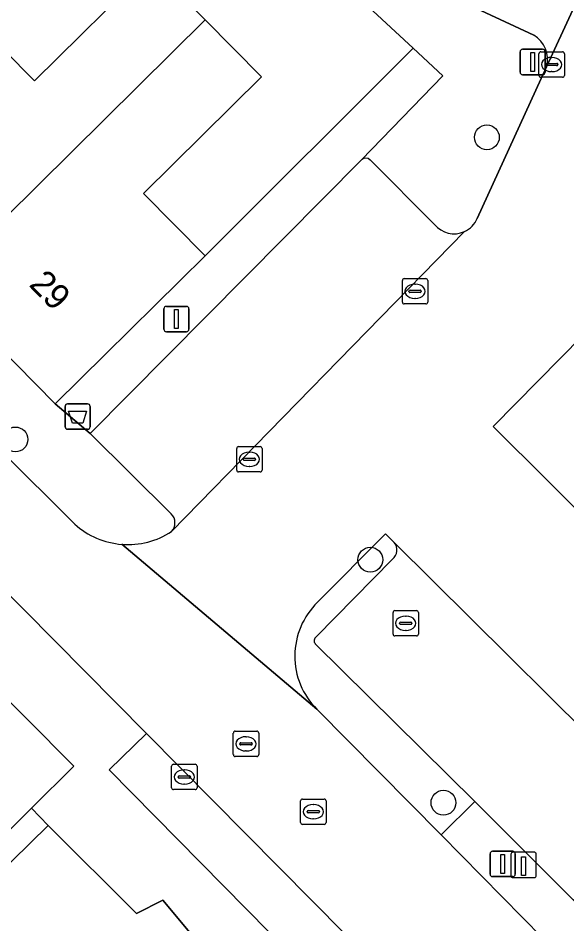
# Model space of a CAD drawing. Extents: x 160102 to 160934, y 382045 to 382923.
# Drawn here: x 160811.62 to 160833.24, y 382684.69 to 382720.36 of the extents above; entities that cross this region are included whole.
import ezdxf

# ---------------------------------------------------------------- set-up
doc = ezdxf.new("R2010")
doc.units = 0
for name, color, linetype in [('IMGEO_Afvalbak', 7, 'Continuous'), ('IMGEO_Boom', 7, 'Continuous'), ('IMGEO_Erf', 7, 'Continuous'), ('IMGEO_Groenvoorziening', 7, 'Continuous'), ('IMGEO_Haag', 7, 'Continuous'), ('IMGEO_Kolk', 7, 'Continuous'), ('IMGEO_Laadpaal', 7, 'Continuous'), ('IMGEO_Lichtmast', 7, 'Continuous'), ('IMGEO_Pand', 7, 'Continuous'), ('IMGEO_Pand_nummerreeks', 7, 'Continuous'), ('IMGEO_Parkeervlak_open', 7, 'Continuous'), ('IMGEO_Rijbaan_lokaal_open', 7, 'Continuous'), ('IMGEO_Rioolput', 7, 'Continuous'), ('IMGEO_Voetpad_open', 7, 'Continuous')]:
    doc.layers.add(name, color=color, linetype=linetype)

msp = doc.modelspace()

# ---------------------------------------------------------------- linework, layer by layer
at = {"layer": 'IMGEO_Afvalbak'}
for p, q in [((160813.568, 382705.171), (160814.358, 382705.171)), ((160814.358, 382705.171), (160813.568, 382705.171)), ((160813.468, 382704.271), (160813.468, 382705.071)), ((160813.468, 382705.071), (160813.468, 382704.271)), ((160814.458, 382705.071), (160814.458, 382704.271)), ((160814.458, 382704.271), (160814.458, 382705.071)), ((160814.358, 382704.171), (160813.568, 382704.171)), ((160813.568, 382704.171), (160814.358, 382704.171))]:
    msp.add_line(p, q, dxfattribs=at)
msp.add_lwpolyline([(160813.611, 382704.885), (160814.315, 382704.885), (160814.166, 382704.415), (160813.76, 382704.415), (160813.611, 382704.885)], dxfattribs=at)
for centre, start, end in [((160813.568, 382705.071), 90, 180), ((160813.568, 382705.071), 90, 180), ((160814.358, 382705.071), 0, 90), ((160814.358, 382705.071), 360, 90), ((160813.568, 382704.271), 180, 270), ((160813.568, 382704.271), 180, 270), ((160814.358, 382704.271), 270, 0), ((160814.358, 382704.271), 270, 0)]:
    msp.add_arc(centre, 0.1, start, end, dxfattribs=at)
at = {"layer": 'IMGEO_Boom'}
for centre in [(160830.089, 382715.667), (160811.514, 382703.768), (160825.497, 382699.031), (160828.379, 382689.46)]:
    msp.add_circle(centre, 0.489, dxfattribs=at)
at = {"layer": 'IMGEO_Erf'}
for points in [[(160809.852, 382720.326), (160812.259, 382717.887), (160816.872, 382722.442), (160817.699, 382721.603), (160818.996, 382720.289), (160821.211, 382718.045), (160816.563, 382713.457), (160818.986, 382711.001), (160827.188, 382719.173), (160814.653, 382730.787), (160812.95, 382736.12), (160811.706, 382737.281), (160813.607, 382739.317), (160816.616, 382742.955), (160817.114, 382743.558), (160815.224, 382745.136), (160819.155, 382749.846), (160821.045, 382748.268), (160821.208, 382748.464), (160819.419, 382750.018), (160823.532, 382754.755), (160816.684, 382760.369)], [(160809.229, 382685.072), (160812.805, 382688.565), (160812.145, 382689.243), (160810.27, 382687.376)]]:
    msp.add_lwpolyline(points, dxfattribs=at)
at = {"layer": 'IMGEO_Groenvoorziening'}
msp.add_lwpolyline([(160825.154, 382714.785), (160828.355, 382718.092), (160827.188, 382719.173), (160818.986, 382711.001), (160813.078, 382705.17), (160814.462, 382704.005)], close=True, dxfattribs=at)
for points in [[(160826.431, 382699.712), (160826.089, 382700.053), (160823.418, 382697.355)], [(160823.368, 382695.99), (160826.374, 382699.055)], [(160823.394, 382693.141), (160828.283, 382688.201), (160829.618, 382689.503), (160823.328, 382695.721)]]:
    msp.add_lwpolyline(points, dxfattribs=at)
for centre, radius, start, end in [((160826.098, 382699.41), 0.449, 307.8456, 42.2375), ((160825.468, 382695.236), 2.948, 134.0599, 225.2875), ((160823.45, 382695.84), 0.17, 118.6281, 224.4562)]:
    msp.add_arc(centre, radius, start, end, dxfattribs=at)
at = {"layer": 'IMGEO_Haag'}
for points in [[(160826.431, 382699.712), (160826.089, 382700.053), (160823.418, 382697.355)], [(160823.368, 382695.99), (160826.374, 382699.055)], [(160823.394, 382693.141), (160828.283, 382688.201), (160829.618, 382689.503), (160823.328, 382695.721)]]:
    msp.add_lwpolyline(points, dxfattribs=at)
for centre, radius, start, end in [((160826.098, 382699.41), 0.449, 307.8456, 42.2375), ((160825.468, 382695.236), 2.948, 134.0599, 225.2875), ((160823.45, 382695.84), 0.17, 118.6281, 224.4562)]:
    msp.add_arc(centre, radius, start, end, dxfattribs=at)
at = {"layer": 'IMGEO_Kolk'}
for p, q in [((160832.216, 382719.034), (160833.068, 382719.034)), ((160832.141, 382718.108), (160832.141, 382718.96)), ((160832.629, 382718.814), (160832.654, 382718.814)), ((160833.142, 382718.96), (160833.142, 382718.108)), ((160832.4, 382718.528), (160832.4, 382718.54)), ((160832.838, 382718.491), (160832.44, 382718.491)), ((160832.443, 382718.577), (160832.841, 382718.577)), ((160832.884, 382718.54), (160832.884, 382718.528)), ((160833.068, 382718.034), (160832.216, 382718.034)), ((160832.652, 382718.254), (160832.627, 382718.254)), ((160826.835, 382710.103), (160827.687, 382710.103)), ((160826.76, 382709.177), (160826.76, 382710.029)), ((160827.248, 382709.883), (160827.273, 382709.883)), ((160827.761, 382710.029), (160827.761, 382709.177)), ((160827.019, 382709.597), (160827.019, 382709.609)), ((160827.457, 382709.56), (160827.059, 382709.56)), ((160827.062, 382709.646), (160827.46, 382709.646)), ((160827.503, 382709.609), (160827.503, 382709.597)), ((160827.687, 382709.103), (160826.835, 382709.103)), ((160827.271, 382709.323), (160827.246, 382709.323)), ((160820.233, 382702.561), (160820.233, 382703.413)), ((160820.308, 382703.487), (160821.16, 382703.487)), ((160821.234, 382703.413), (160821.234, 382702.561)), ((160820.492, 382702.981), (160820.492, 382702.993)), ((160820.535, 382703.03), (160820.933, 382703.03)), ((160820.721, 382703.267), (160820.746, 382703.267)), ((160820.976, 382702.993), (160820.976, 382702.981)), ((160820.93, 382702.944), (160820.532, 382702.944)), ((160820.744, 382702.707), (160820.719, 382702.707)), ((160821.16, 382702.487), (160820.308, 382702.487)), ((160817.668, 382690.049), (160817.668, 382690.901)), ((160817.743, 382690.975), (160818.595, 382690.975)), ((160818.669, 382690.901), (160818.669, 382690.049)), ((160817.927, 382690.469), (160817.927, 382690.481)), ((160817.97, 382690.518), (160818.368, 382690.518)), ((160818.156, 382690.755), (160818.181, 382690.755)), ((160818.411, 382690.481), (160818.411, 382690.469)), ((160818.365, 382690.432), (160817.967, 382690.432)), ((160818.179, 382690.195), (160818.154, 382690.195)), ((160818.595, 382689.975), (160817.743, 382689.975))]:
    msp.add_line(p, q, dxfattribs=at)
for points in [[(160832.216, 382719.034), (160833.068, 382719.034)], [(160832.141, 382718.108), (160832.141, 382718.96)], [(160833.142, 382718.96), (160833.142, 382718.108)], [(160833.068, 382718.034), (160832.216, 382718.034)], [(160826.835, 382710.103), (160827.687, 382710.103)], [(160826.76, 382709.177), (160826.76, 382710.029)], [(160827.761, 382710.029), (160827.761, 382709.177)], [(160827.687, 382709.103), (160826.835, 382709.103)], [(160820.233, 382702.561), (160820.233, 382703.413)], [(160820.308, 382703.487), (160821.16, 382703.487)], [(160821.234, 382703.413), (160821.234, 382702.561)], [(160821.16, 382702.487), (160820.308, 382702.487)], [(160817.668, 382690.049), (160817.668, 382690.901)], [(160817.743, 382690.975), (160818.595, 382690.975)], [(160818.669, 382690.901), (160818.669, 382690.049)], [(160818.595, 382689.975), (160817.743, 382689.975)]]:
    msp.add_lwpolyline(points, dxfattribs=at)
for centre, radius, start, end in [((160832.218, 382718.958), 0.0765, 91.552, 178.448), ((160832.218, 382718.958), 0.0765, 91.552, 178.448), ((160833.066, 382718.958), 0.0765, 1.552, 88.448), ((160833.066, 382718.958), 0.0765, 1.552, 88.448), ((160832.44, 382718.537), 0.0403, 85.8775, 175.7526), ((160832.437, 382718.527), 0.0366, 178.938, 274.7102), ((160832.841, 382718.534), 0.043, 264.8664, 352.4533), ((160832.845, 382718.539), 0.0386, 1.7309, 96.639), ((160832.218, 382718.11), 0.0765, 181.552, 268.448), ((160832.218, 382718.11), 0.0765, 181.552, 268.448), ((160833.066, 382718.11), 0.0765, 271.552, 358.448), ((160833.066, 382718.11), 0.0765, 271.552, 358.448), ((160826.837, 382710.027), 0.0765, 91.552, 178.448), ((160826.837, 382710.027), 0.0765, 91.552, 178.448), ((160827.685, 382710.027), 0.0765, 1.552, 88.448), ((160827.685, 382710.027), 0.0765, 1.552, 88.448), ((160827.059, 382709.606), 0.0403, 85.8775, 175.7526), ((160827.056, 382709.596), 0.0366, 178.938, 274.7102), ((160827.46, 382709.603), 0.043, 264.8664, 352.4533), ((160827.464, 382709.608), 0.0386, 1.7309, 96.639), ((160826.837, 382709.179), 0.0765, 181.552, 268.448), ((160826.837, 382709.179), 0.0765, 181.552, 268.448), ((160827.685, 382709.179), 0.0765, 271.552, 358.448), ((160827.685, 382709.179), 0.0765, 271.552, 358.448), ((160820.31, 382703.411), 0.0765, 91.552, 178.448), ((160820.31, 382703.411), 0.0765, 91.552, 178.448), ((160821.158, 382703.411), 0.0765, 1.552, 88.448), ((160821.158, 382703.411), 0.0765, 1.552, 88.448), ((160820.532, 382702.99), 0.0403, 85.8775, 175.7526), ((160820.529, 382702.98), 0.0366, 178.938, 274.7102), ((160820.933, 382702.987), 0.043, 264.8664, 352.4533), ((160820.937, 382702.992), 0.0386, 1.7309, 96.639), ((160820.31, 382702.563), 0.0765, 181.552, 268.448), ((160820.31, 382702.563), 0.0765, 181.552, 268.448), ((160821.158, 382702.563), 0.0765, 271.552, 358.448), ((160821.158, 382702.563), 0.0765, 271.552, 358.448), ((160817.745, 382690.899), 0.0765, 91.552, 178.448), ((160817.745, 382690.899), 0.0765, 91.552, 178.448), ((160818.593, 382690.899), 0.0765, 1.552, 88.448), ((160818.593, 382690.899), 0.0765, 1.552, 88.448), ((160817.967, 382690.478), 0.0403, 85.8775, 175.7526), ((160817.964, 382690.468), 0.0366, 178.938, 274.7102), ((160818.368, 382690.475), 0.043, 264.8664, 352.4533), ((160818.372, 382690.48), 0.0386, 1.7309, 96.639), ((160817.745, 382690.051), 0.0765, 181.552, 268.448), ((160817.745, 382690.051), 0.0765, 181.552, 268.448), ((160818.593, 382690.051), 0.0765, 271.552, 358.448), ((160818.593, 382690.051), 0.0765, 271.552, 358.448)]:
    msp.add_arc(centre, radius, start, end, dxfattribs=at)
for centre, major_axis, ratio, start_param, end_param in [((160832.628, 382718.534), (-0.387, 0.002), 0.722429, 4.712389, 7.853982), ((160832.653, 382718.534), (-0.39, 0.002), 0.717154, 1.570796, 4.712389), ((160827.247, 382709.603), (-0.387, 0.002), 0.722429, 4.712389, 7.853982), ((160827.272, 382709.603), (-0.39, 0.002), 0.717154, 1.570796, 4.712389), ((160820.72, 382702.987), (-0.387, 0.002), 0.722429, 4.712389, 7.853982), ((160820.745, 382702.987), (-0.39, 0.002), 0.717154, 1.570796, 4.712389), ((160818.155, 382690.475), (-0.387, 0.002), 0.722429, 4.712389, 7.853982), ((160818.18, 382690.475), (-0.39, 0.002), 0.717154, 1.570796, 4.712389)]:
    msp.add_ellipse(centre, major_axis=major_axis, ratio=ratio, start_param=start_param, end_param=end_param, dxfattribs=at)
at = {"layer": 'IMGEO_Laadpaal'}
for p, q in [((160831.037, 382687.428), (160831.037, 382686.587)), ((160831.037, 382687.428), (160831.037, 382686.587)), ((160831.953, 382687.512), (160831.112, 382687.512)), ((160831.953, 382687.512), (160831.112, 382687.512)), ((160832.037, 382686.596), (160832.037, 382687.437)), ((160832.037, 382686.596), (160832.037, 382687.437)), ((160831.121, 382686.512), (160831.962, 382686.512)), ((160831.121, 382686.512), (160831.962, 382686.512))]:
    msp.add_line(p, q, dxfattribs=at)
msp.add_lwpolyline([(160831.452, 382687.325), (160831.612, 382687.325), (160831.612, 382686.592), (160831.452, 382686.592), (160831.452, 382687.325)], dxfattribs=at)
for centre, start, end in [((160831.115, 382687.434), 92.4484, 184.2845), ((160831.115, 382687.434), 92.4484, 184.2845), ((160831.959, 382687.434), 2.4484, 94.2845), ((160831.959, 382687.434), 2.4484, 94.2845), ((160831.115, 382686.59), 182.4484, 274.2845), ((160831.115, 382686.59), 182.4484, 274.2845), ((160831.959, 382686.59), 272.4484, 4.2845), ((160831.959, 382686.59), 272.4484, 4.2845)]:
    msp.add_arc(centre, 0.0779, start, end, dxfattribs=at)
at = {"layer": 'IMGEO_Lichtmast'}
for p, q in [((160831.397, 382718.233), (160831.397, 382719.033)), ((160831.397, 382719.033), (160831.397, 382718.233)), ((160831.497, 382719.133), (160832.287, 382719.133)), ((160832.287, 382719.133), (160831.497, 382719.133)), ((160832.387, 382719.033), (160832.387, 382718.233)), ((160832.387, 382718.233), (160832.387, 382719.033)), ((160832.287, 382718.133), (160831.497, 382718.133)), ((160831.497, 382718.133), (160832.287, 382718.133)), ((160817.362, 382708.11), (160817.362, 382708.91)), ((160817.362, 382708.91), (160817.362, 382708.11)), ((160817.462, 382709.01), (160818.252, 382709.01)), ((160818.252, 382709.01), (160817.462, 382709.01)), ((160818.352, 382708.91), (160818.352, 382708.11)), ((160818.352, 382708.11), (160818.352, 382708.91)), ((160818.252, 382708.01), (160817.462, 382708.01)), ((160817.462, 382708.01), (160818.252, 382708.01)), ((160830.217, 382686.648), (160830.217, 382687.448)), ((160830.217, 382687.448), (160830.217, 382686.648)), ((160830.317, 382687.548), (160831.107, 382687.548)), ((160831.107, 382687.548), (160830.317, 382687.548)), ((160831.207, 382687.448), (160831.207, 382686.648)), ((160831.207, 382686.648), (160831.207, 382687.448)), ((160831.107, 382686.548), (160830.317, 382686.548)), ((160830.317, 382686.548), (160831.107, 382686.548))]:
    msp.add_line(p, q, dxfattribs=at)
for points in [[(160831.817, 382719.008), (160831.967, 382719.008), (160831.967, 382718.258), (160831.817, 382718.258), (160831.817, 382719.008)], [(160817.782, 382708.885), (160817.932, 382708.885), (160817.932, 382708.135), (160817.782, 382708.135), (160817.782, 382708.885)], [(160830.637, 382687.423), (160830.787, 382687.423), (160830.787, 382686.673), (160830.637, 382686.673), (160830.637, 382687.423)]]:
    msp.add_lwpolyline(points, dxfattribs=at)
for centre, start, end in [((160831.497, 382719.033), 90, 180), ((160831.497, 382719.033), 90, 180), ((160832.287, 382719.033), 0, 90), ((160832.287, 382719.033), 360, 90), ((160831.497, 382718.233), 180, 270), ((160831.497, 382718.233), 180, 270), ((160832.287, 382718.233), 270, 0), ((160832.287, 382718.233), 270, 0), ((160817.462, 382708.91), 90, 180), ((160817.462, 382708.91), 90, 180), ((160818.252, 382708.91), 0, 90), ((160818.252, 382708.91), 360, 90), ((160817.462, 382708.11), 180, 270), ((160817.462, 382708.11), 180, 270), ((160818.252, 382708.11), 270, 0), ((160818.252, 382708.11), 270, 0), ((160830.317, 382687.448), 90, 180), ((160830.317, 382687.448), 90, 180), ((160831.107, 382687.448), 0, 90), ((160831.107, 382687.448), 360, 90), ((160830.317, 382686.648), 180, 270), ((160830.317, 382686.648), 180, 270), ((160831.107, 382686.648), 270, 0), ((160831.107, 382686.648), 270, 0)]:
    msp.add_arc(centre, 0.1, start, end, dxfattribs=at)
at = {"layer": 'IMGEO_Pand'}
for points in [[(160808.44, 382709.868), (160818.996, 382720.289), (160817.699, 382721.603), (160816.872, 382722.442), (160812.259, 382717.887), (160809.852, 382720.326), (160803.907, 382714.46)], [(160813.078, 382705.17), (160818.986, 382711.001), (160816.563, 382713.457), (160821.211, 382718.045), (160818.996, 382720.289), (160808.44, 382709.868)], [(160810.27, 382687.376), (160812.145, 382689.243), (160813.813, 382690.904), (160808.138, 382696.603), (160804.595, 382693.076), (160798.572, 382687.079), (160801.448, 382684.19), (160803.909, 382686.641), (160804.962, 382688.336), (160806.982, 382686.307), (160805.649, 382684.98), (160806.751, 382683.872)], [(160817.318, 382685.624), (160816.282, 382685.092), (160812.805, 382688.565), (160809.229, 382685.072), (160807.37, 382683.256), (160808.833, 382681.399), (160815.298, 382674.747), (160818.489, 382671.463), (160818.637, 382671.639), (160819.247, 382671.247), (160819.142, 382671.084), (160825.508, 382667.307), (160828.076, 382671.233), (160827.689, 382673.202), (160825.065, 382676.344)]]:
    msp.add_lwpolyline(points, close=True, dxfattribs=at)
at = {"layer": 'IMGEO_Parkeervlak_open'}
for points in [[(160832.435, 382718.448), (160840.341, 382735.558)], [(160828.36, 382721.376), (160831.938, 382719.69)], [(160825.154, 382714.785), (160814.462, 382704.005), (160817.656, 382700.837)], [(160828.027, 382712.233), (160825.494, 382714.774)], [(160817.664, 382700.142), (160829.204, 382711.954)], [(160842.353, 382699.42), (160833.874, 382707.859), (160830.337, 382704.277), (160838.949, 382695.716), (160842.334, 382699.135)], [(160823.328, 382695.721), (160829.618, 382689.503), (160833.497, 382685.627), (160837.035, 382689.203), (160826.431, 382699.712)], [(160826.374, 382699.055), (160823.368, 382695.99)]]:
    msp.add_lwpolyline(points, dxfattribs=at)
msp.add_lwpolyline([(160816.679, 382692.183), (160815.21, 382690.76), (160826.925, 382678.87), (160828.426, 382680.337)], close=True, dxfattribs=at)
for centre, radius, start, end in [((160831.399, 382718.754), 1.08, 343.547, 60.0717), ((160825.318, 382714.606), 0.243, 43.6797, 132.6142), ((160828.798, 382712.862), 0.994, 219.2033, 294.1258), ((160817.299, 382700.485), 0.501, 316.773, 44.5459), ((160826.098, 382699.41), 0.449, 307.8456, 42.2375), ((160823.45, 382695.84), 0.17, 118.6281, 224.4562)]:
    msp.add_arc(centre, radius, start, end, dxfattribs=at)
at = {"layer": 'IMGEO_Rijbaan_lokaal_open'}
for points in [[(160848.871, 382738.983), (160847.977, 382739.405), (160849.284, 382742.212), (160857.045, 382758.717), (160858.349, 382761.529), (160864.175, 382773.992), (160870.234, 382786.936), (160865.965, 382790.473), (160865.463, 382789.419), (160862.922, 382784.019), (160860.656, 382779.204), (160859.334, 382776.335), (160855.156, 382767.252), (160854.243, 382765.384), (160851.387, 382759.264), (160847.78, 382751.534), (160846.897, 382749.655), (160841.095, 382737.186), (160840.341, 382735.558), (160832.435, 382718.448), (160829.713, 382712.474)], [(160838.824, 382695.554), (160838.949, 382695.716), (160830.337, 382704.277), (160833.874, 382707.859), (160834.008, 382708.07), (160836.104, 382712.594), (160845.311, 382708.398), (160845.701, 382708.21)], [(160829.204, 382711.954), (160817.664, 382700.142)], [(160813.852, 382700.432), (160810.91, 382703.363), (160808.229, 382700.703), (160816.679, 382692.183), (160828.426, 382680.337), (160832.296, 382684.125), (160828.283, 382688.201), (160823.394, 382693.141), (160815.709, 382699.637)], [(160823.418, 382697.355), (160826.089, 382700.053), (160826.431, 382699.712), (160837.035, 382689.203), (160838.114, 382690.217), (160838.991, 382691.04), (160841.018, 382692.945), (160838.814, 382694.923)], [(160815.709, 382699.637), (160823.394, 382693.141)]]:
    msp.add_lwpolyline(points, dxfattribs=at)
for centre, radius, start, end in [((160828.797, 382712.861), 0.994, 294.1503, 337.0746), ((160815.95, 382702.767), 3.14, 228.0586, 265.5889), ((160815.947, 382702.75), 3.123, 265.6196, 303.3476), ((160825.468, 382695.236), 2.948, 134.0599, 225.2875)]:
    msp.add_arc(centre, radius, start, end, dxfattribs=at)
at = {"layer": 'IMGEO_Rioolput'}
for p, q in [((160826.393, 382696.103), (160826.393, 382696.955)), ((160826.468, 382697.029), (160827.32, 382697.029)), ((160827.394, 382696.955), (160827.394, 382696.103)), ((160826.652, 382696.523), (160826.652, 382696.535)), ((160826.695, 382696.572), (160827.093, 382696.572)), ((160826.881, 382696.809), (160826.906, 382696.809)), ((160827.136, 382696.535), (160827.136, 382696.523)), ((160827.09, 382696.486), (160826.692, 382696.486)), ((160826.904, 382696.249), (160826.879, 382696.249)), ((160827.32, 382696.029), (160826.468, 382696.029)), ((160820.174, 382692.279), (160821.026, 382692.279)), ((160820.099, 382691.353), (160820.099, 382692.205)), ((160820.587, 382692.059), (160820.612, 382692.059)), ((160821.1, 382692.205), (160821.1, 382691.353)), ((160820.358, 382691.773), (160820.358, 382691.785)), ((160820.796, 382691.736), (160820.398, 382691.736)), ((160820.401, 382691.822), (160820.799, 382691.822)), ((160820.842, 382691.785), (160820.842, 382691.773)), ((160821.026, 382691.279), (160820.174, 382691.279)), ((160820.61, 382691.499), (160820.585, 382691.499)), ((160822.751, 382688.679), (160822.751, 382689.531)), ((160822.826, 382689.605), (160823.678, 382689.605)), ((160823.752, 382689.531), (160823.752, 382688.679)), ((160823.01, 382689.099), (160823.01, 382689.111)), ((160823.448, 382689.062), (160823.05, 382689.062)), ((160823.053, 382689.148), (160823.451, 382689.148)), ((160823.239, 382689.385), (160823.264, 382689.385)), ((160823.494, 382689.111), (160823.494, 382689.099)), ((160823.262, 382688.825), (160823.237, 382688.825)), ((160823.678, 382688.605), (160822.826, 382688.605))]:
    msp.add_line(p, q, dxfattribs=at)
for points in [[(160826.393, 382696.103), (160826.393, 382696.955)], [(160826.468, 382697.029), (160827.32, 382697.029)], [(160827.394, 382696.955), (160827.394, 382696.103)], [(160827.32, 382696.029), (160826.468, 382696.029)], [(160820.174, 382692.279), (160821.026, 382692.279)], [(160820.099, 382691.353), (160820.099, 382692.205)], [(160821.1, 382692.205), (160821.1, 382691.353)], [(160821.026, 382691.279), (160820.174, 382691.279)], [(160822.751, 382688.679), (160822.751, 382689.531)], [(160822.826, 382689.605), (160823.678, 382689.605)], [(160823.752, 382689.531), (160823.752, 382688.679)], [(160823.678, 382688.605), (160822.826, 382688.605)]]:
    msp.add_lwpolyline(points, dxfattribs=at)
for centre, radius, start, end in [((160826.47, 382696.953), 0.0765, 91.552, 178.448), ((160826.47, 382696.953), 0.0765, 91.552, 178.448), ((160827.318, 382696.953), 0.0765, 1.552, 88.448), ((160827.318, 382696.953), 0.0765, 1.552, 88.448), ((160826.692, 382696.532), 0.0403, 85.8775, 175.7526), ((160827.097, 382696.534), 0.0386, 1.7309, 96.639), ((160826.689, 382696.522), 0.0366, 178.938, 274.7102), ((160827.093, 382696.529), 0.043, 264.8664, 352.4533), ((160826.47, 382696.105), 0.0765, 181.552, 268.448), ((160826.47, 382696.105), 0.0765, 181.552, 268.448), ((160827.318, 382696.105), 0.0765, 271.552, 358.448), ((160827.318, 382696.105), 0.0765, 271.552, 358.448), ((160820.176, 382692.203), 0.0765, 91.552, 178.448), ((160820.176, 382692.203), 0.0765, 91.552, 178.448), ((160821.024, 382692.203), 0.0765, 1.552, 88.448), ((160821.024, 382692.203), 0.0765, 1.552, 88.448), ((160820.398, 382691.782), 0.0403, 85.8775, 175.7526), ((160820.395, 382691.772), 0.0366, 178.938, 274.7102), ((160820.799, 382691.779), 0.043, 264.8664, 352.4533), ((160820.803, 382691.784), 0.0386, 1.7309, 96.639), ((160820.176, 382691.355), 0.0765, 181.552, 268.448), ((160820.176, 382691.355), 0.0765, 181.552, 268.448), ((160821.024, 382691.355), 0.0765, 271.552, 358.448), ((160821.024, 382691.355), 0.0765, 271.552, 358.448), ((160822.828, 382689.529), 0.0765, 91.552, 178.448), ((160822.828, 382689.529), 0.0765, 91.552, 178.448), ((160823.676, 382689.529), 0.0765, 1.552, 88.448), ((160823.676, 382689.529), 0.0765, 1.552, 88.448), ((160823.05, 382689.108), 0.0403, 85.8775, 175.7526), ((160823.047, 382689.098), 0.0366, 178.938, 274.7102), ((160823.451, 382689.105), 0.043, 264.8664, 352.4533), ((160823.455, 382689.11), 0.0386, 1.7309, 96.639), ((160822.828, 382688.681), 0.0765, 181.552, 268.448), ((160822.828, 382688.681), 0.0765, 181.552, 268.448), ((160823.676, 382688.681), 0.0765, 271.552, 358.448), ((160823.676, 382688.681), 0.0765, 271.552, 358.448)]:
    msp.add_arc(centre, radius, start, end, dxfattribs=at)
for centre, major_axis, ratio, start_param, end_param in [((160826.88, 382696.529), (-0.387, 0.002), 0.722429, 4.712389, 7.853982), ((160826.905, 382696.529), (-0.39, 0.002), 0.717154, 1.570796, 4.712389), ((160820.586, 382691.779), (-0.387, 0.002), 0.722429, 4.712389, 7.853982), ((160820.611, 382691.779), (-0.39, 0.002), 0.717154, 1.570796, 4.712389), ((160823.238, 382689.105), (-0.387, 0.002), 0.722429, 4.712389, 7.853982), ((160823.263, 382689.105), (-0.39, 0.002), 0.717154, 1.570796, 4.712389)]:
    msp.add_ellipse(centre, major_axis=major_axis, ratio=ratio, start_param=start_param, end_param=end_param, dxfattribs=at)
at = {"layer": 'IMGEO_Voetpad_open'}
for points in [[(160817.442, 382741.576), (160816.605, 382731.255), (160815.844, 382731.167), (160814.334, 382736.045), (160814.046, 382738.873), (160813.607, 382739.317), (160811.706, 382737.281), (160812.95, 382736.12), (160814.653, 382730.787), (160827.188, 382719.173), (160828.355, 382718.092), (160825.154, 382714.785)], [(160767.45, 382740.297), (160766.524, 382739.006), (160772.42, 382733.035), (160773.112, 382732.203), (160777.507, 382727.789), (160781.87, 382723.407), (160786.299, 382718.959), (160790.732, 382714.506), (160795.983, 382709.146), (160796.624, 382708.491), (160801.796, 382703.212), (160807.571, 382697.412), (160808.138, 382696.603), (160813.813, 382690.904), (160812.145, 382689.243), (160812.805, 382688.565), (160816.282, 382685.092), (160817.318, 382685.624), (160825.065, 382676.344), (160826.925, 382678.87), (160815.21, 382690.76)], [(160817.656, 382700.837), (160814.462, 382704.005), (160813.078, 382705.17), (160808.44, 382709.868), (160803.907, 382714.46), (160799.374, 382719.053), (160794.841, 382723.646), (160790.307, 382728.238), (160785.775, 382732.831), (160781.241, 382737.423)], [(160831.938, 382719.69), (160828.36, 382721.376)], [(160794.572, 382719.948), (160809.44, 382704.855), (160810.91, 382703.363), (160813.852, 382700.432)], [(160829.713, 382712.474), (160832.435, 382718.448)], [(160825.494, 382714.774), (160828.027, 382712.233)], [(160815.21, 382690.76), (160816.679, 382692.183), (160808.229, 382700.703), (160808.065, 382700.86), (160807.276, 382701.033), (160806.206, 382701.031)]]:
    msp.add_lwpolyline(points, dxfattribs=at)
msp.add_lwpolyline([(160835.861, 382683.078), (160833.497, 382685.627), (160829.618, 382689.503), (160828.283, 382688.201), (160832.296, 382684.125), (160828.426, 382680.337), (160826.925, 382678.87), (160825.065, 382676.344), (160827.689, 382673.202), (160828.076, 382671.233)], close=True, dxfattribs=at)
for centre, radius, start, end in [((160831.399, 382718.754), 1.08, 343.547, 60.0717), ((160825.318, 382714.606), 0.243, 43.6797, 132.6142), ((160828.798, 382712.862), 0.994, 219.2033, 294.1258), ((160828.797, 382712.861), 0.994, 294.1503, 337.0746), ((160817.299, 382700.485), 0.501, 316.773, 44.5459), ((160815.95, 382702.767), 3.14, 228.0586, 265.5889), ((160815.947, 382702.75), 3.123, 265.6196, 303.3476)]:
    msp.add_arc(centre, radius, start, end, dxfattribs=at)

# ---------------------------------------------------------------- texts
at = {"layer": 'IMGEO_Pand_nummerreeks'}
msp.add_text('29', height=1, rotation=314.6278, dxfattribs=at).set_placement((160812.011, 382709.837))

doc.saveas('drawing.dxf')
